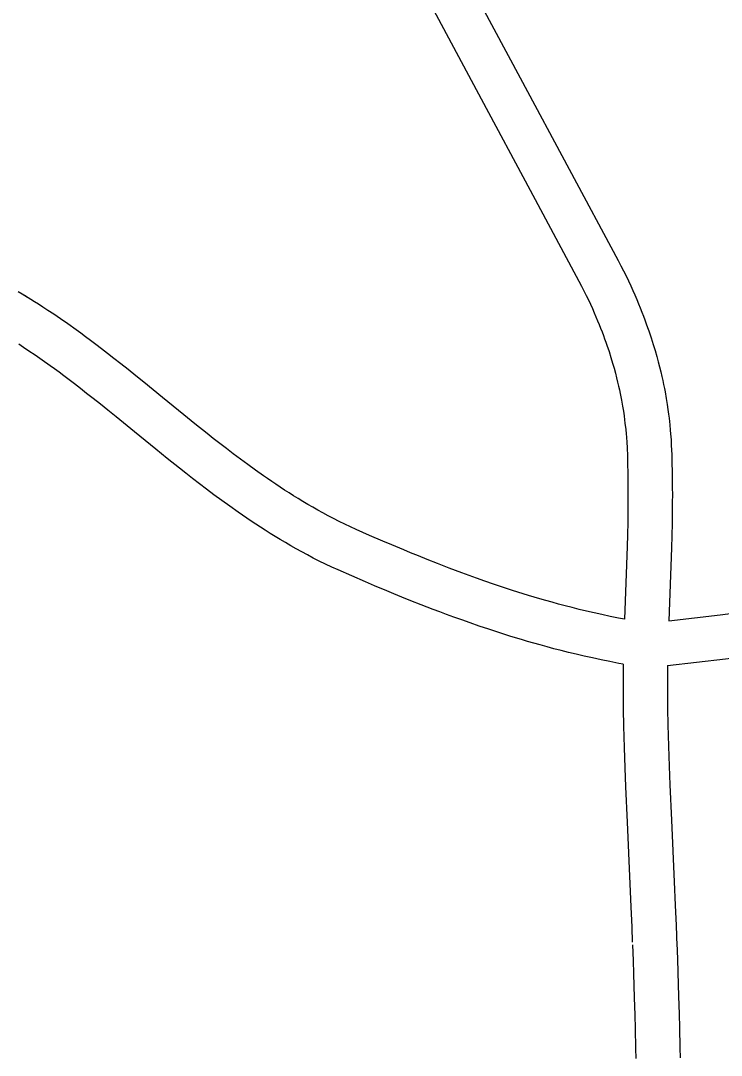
# Model space of a CAD drawing. Extents: x 3263578 to 3301413, y 764927 to 798602.
# Drawn here: x 3295286 to 3295760, y 790234 to 790934 of the extents above; entities that cross this region are included whole.
import ezdxf

# ---------------------------------------------------------------- set-up
doc = ezdxf.new("R2010")
doc.units = 0
doc.layers.add('V-ROAD-CNTR', color=7, linetype='Continuous')

msp = doc.modelspace()

# ---------------------------------------------------------------- linework, layer by layer
at = {"layer": 'V-ROAD-CNTR'}
for points in [[(3295587.88, 790962.07), (3295623.6, 790895.39), (3295656.68, 790833.64), (3295689.79, 790771.86), (3295691.66, 790768.31), (3295693.45, 790764.81), (3295695.15, 790761.39), (3295696.76, 790758.06), (3295698.29, 790754.8), (3295699.74, 790751.63), (3295701.11, 790748.54), (3295702.41, 790745.53), (3295703.64, 790742.6), (3295704.8, 790739.75), (3295705.91, 790736.98), (3295706.95, 790734.28), (3295707.94, 790731.65), (3295708.88, 790729.09), (3295709.76, 790726.61), (3295710.61, 790724.17), (3295712.17, 790719.5), (3295713.57, 790715.08), (3295714.82, 790710.9), (3295715.94, 790706.97), (3295716.95, 790703.28), (3295717.84, 790699.8), (3295718.64, 790696.53), (3295719.36, 790693.45), (3295720, 790690.56), (3295720.57, 790687.85), (3295721.08, 790685.29), (3295721.55, 790682.87), (3295722.35, 790678.4), (3295722.99, 790674.45), (3295723.5, 790670.99), (3295723.91, 790667.95), (3295724.25, 790665.26), (3295724.76, 790660.64), (3295725.09, 790657.14), (3295725.31, 790654.48), (3295725.58, 790650.55), (3295725.79, 790646.62), (3295726.03, 790640.56), (3295726.22, 790634.72), (3295726.34, 790629.06), (3295726.43, 790623.59), (3295726.47, 790618.3), (3295726.48, 790613.18), (3295726.47, 790608.23), (3295726.43, 790603.42), (3295726.29, 790594.17), (3295726.1, 790585.49), (3295725.87, 790577.35), (3295724.13, 790528.05)], [(3295561.44, 790947.9), (3295597.16, 790881.22), (3295630.24, 790819.47), (3295663.3, 790757.77), (3295665.04, 790754.47), (3295666.67, 790751.29), (3295668.22, 790748.18), (3295669.68, 790745.15), (3295671.07, 790742.2), (3295672.38, 790739.32), (3295673.63, 790736.51), (3295674.81, 790733.78), (3295675.92, 790731.13), (3295676.98, 790728.54), (3295677.98, 790726.02), (3295678.92, 790723.58), (3295679.82, 790721.2), (3295680.66, 790718.9), (3295681.46, 790716.65), (3295682.21, 790714.5), (3295683.64, 790710.22), (3295684.9, 790706.23), (3295686.03, 790702.47), (3295687.04, 790698.94), (3295687.94, 790695.62), (3295688.74, 790692.49), (3295689.46, 790689.56), (3295690.1, 790686.81), (3295690.68, 790684.22), (3295691.19, 790681.79), (3295691.65, 790679.51), (3295692.05, 790677.41), (3295692.77, 790673.36), (3295693.34, 790669.85), (3295693.8, 790666.77), (3295694.17, 790664.08), (3295694.45, 790661.75), (3295694.92, 790657.59), (3295695.21, 790654.5), (3295695.39, 790652.21), (3295695.64, 790648.72), (3295695.82, 790645.22), (3295696.05, 790639.49), (3295696.23, 790633.91), (3295696.35, 790628.49), (3295696.43, 790623.24), (3295696.47, 790618.15), (3295696.48, 790613.2), (3295696.47, 790608.41), (3295696.43, 790603.77), (3295696.29, 790594.72), (3295696.11, 790586.24), (3295695.89, 790578.3), (3295694.15, 790529.07)], [(3295724.13, 790528.05), (3295758.79, 790531.97), (3295796.31, 790536.96), (3296650.89, 790745.21), (3296837.18, 790781.07)], [(3295290.14, 790746.91), (3295286.67, 790749.01), (3295283.97, 790750.6)], [(3295694.15, 790529.07), (3295690.02, 790529.87), (3295684.35, 790531.02), (3295678.86, 790532.2), (3295673.56, 790533.38), (3295668.43, 790534.58), (3295663.46, 790535.78), (3295658.67, 790536.98), (3295654.02, 790538.19), (3295649.53, 790539.39), (3295645.19, 790540.58), (3295640.98, 790541.76), (3295636.91, 790542.94), (3295632.98, 790544.1), (3295629.17, 790545.25), (3295625.5, 790546.37), (3295618.34, 790548.63), (3295611.67, 790550.81), (3295605.42, 790552.91), (3295599.57, 790554.92), (3295594.09, 790556.85), (3295588.96, 790558.7), (3295584.16, 790560.46), (3295579.66, 790562.13), (3295575.46, 790563.72), (3295567.56, 790566.77), (3295560.67, 790569.49), (3295554.64, 790571.91), (3295549.38, 790574.07), (3295544.78, 790575.96), (3295536.72, 790579.35), (3295530.7, 790581.92), (3295521.66, 790585.85), (3295512.67, 790589.83), (3295508.67, 790591.64), (3295504.79, 790593.48), (3295501, 790595.33), (3295497.28, 790597.21), (3295493.65, 790599.11), (3295490.1, 790601.02), (3295486.61, 790602.94), (3295483.2, 790604.87), (3295479.86, 790606.81), (3295476.59, 790608.75), (3295473.39, 790610.7), (3295470.24, 790612.65), (3295467.16, 790614.59), (3295464.14, 790616.54), (3295461.18, 790618.48), (3295458.27, 790620.41), (3295455.42, 790622.34), (3295452.62, 790624.26), (3295449.89, 790626.15), (3295444.48, 790629.97), (3295439.28, 790633.73), (3295434.27, 790637.43), (3295429.44, 790641.06), (3295424.76, 790644.62), (3295420.25, 790648.11), (3295415.89, 790651.51), (3295411.68, 790654.84), (3295403.51, 790661.36), (3295395.88, 790667.52), (3295381.54, 790679.19), (3295368.96, 790689.41), (3295363.43, 790693.87), (3295358.22, 790698.05), (3295353.33, 790701.94), (3295348.71, 790705.57), (3295344.37, 790708.95), (3295340.28, 790712.1), (3295336.43, 790715.03), (3295332.81, 790717.76), (3295329.39, 790720.3), (3295326.18, 790722.67), (3295323.14, 790724.88), (3295317.44, 790728.94), (3295312.41, 790732.45), (3295307.96, 790735.48), (3295304.05, 790738.08), (3295300.61, 790740.34), (3295297.57, 790742.29), (3295294.89, 790743.98), (3295288.17, 790748.13)], [(3295723.23, 790497.75), (3295762.45, 790502.19), (3295801.86, 790507.43), (3296657.28, 790715.89), (3296842.85, 790751.61)], [(3295693.28, 790498.73), (3295690.38, 790499.25), (3295684.2, 790500.44), (3295678.22, 790501.65), (3295672.45, 790502.89), (3295666.88, 790504.13), (3295661.49, 790505.39), (3295656.28, 790506.65), (3295651.25, 790507.91), (3295646.39, 790509.17), (3295641.69, 790510.43), (3295637.15, 790511.67), (3295632.76, 790512.91), (3295628.51, 790514.14), (3295624.41, 790515.35), (3295620.43, 790516.54), (3295616.57, 790517.73), (3295609.18, 790520.07), (3295602.24, 790522.33), (3295595.76, 790524.5), (3295589.7, 790526.59), (3295584.03, 790528.59), (3295578.72, 790530.5), (3295573.76, 790532.32), (3295569.12, 790534.05), (3295564.76, 790535.7), (3295556.65, 790538.82), (3295549.56, 790541.62), (3295543.37, 790544.11), (3295537.97, 790546.32), (3295533.24, 790548.27), (3295525.01, 790551.73), (3295518.84, 790554.37), (3295509.62, 790558.37), (3295500.4, 790562.45), (3295496.06, 790564.42), (3295491.79, 790566.44), (3295487.63, 790568.47), (3295483.57, 790570.53), (3295479.61, 790572.59), (3295475.75, 790574.67), (3295471.97, 790576.76), (3295468.28, 790578.85), (3295464.67, 790580.94), (3295461.15, 790583.04), (3295457.7, 790585.13), (3295454.33, 790587.22), (3295451.04, 790589.3), (3295447.82, 790591.37), (3295444.66, 790593.43), (3295441.57, 790595.49), (3295438.55, 790597.53), (3295435.59, 790599.56), (3295432.67, 790601.58), (3295427.03, 790605.57), (3295421.59, 790609.51), (3295416.36, 790613.36), (3295411.34, 790617.14), (3295406.5, 790620.82), (3295401.85, 790624.42), (3295397.36, 790627.92), (3295393.03, 790631.33), (3295384.73, 790637.96), (3295376.99, 790644.21), (3295362.61, 790655.91), (3295350.08, 790666.1), (3295344.63, 790670.5), (3295339.51, 790674.6), (3295334.72, 790678.41), (3295330.22, 790681.95), (3295326, 790685.24), (3295322.04, 790688.29), (3295318.32, 790691.12), (3295314.83, 790693.75), (3295311.56, 790696.18), (3295308.48, 790698.44), (3295305.61, 790700.53), (3295300.16, 790704.42), (3295295.38, 790707.74), (3295291.2, 790710.6), (3295287.52, 790713.05), (3295284.29, 790715.16)], [(3295693.28, 790498.73), (3295693.19, 790492.73), (3295693.11, 790483.78), (3295693.11, 790477.04), (3295693.14, 790471.96), (3295693.25, 790464.39), (3295693.33, 790460.57), (3295693.44, 790456.76), (3295693.91, 790442.2), (3295694.4, 790428.57), (3295694.89, 790415.78), (3295695.89, 790391.86), (3295697.74, 790350.05), (3295698.42, 790334.39), (3295699, 790320.7), (3295699.41, 790310.67)], [(3295723.23, 790497.75), (3295723.11, 790483.64), (3295723.11, 790477.13), (3295723.14, 790472.27), (3295723.24, 790464.93), (3295723.32, 790461.31), (3295723.42, 790457.66), (3295723.89, 790443.23), (3295724.38, 790429.69), (3295724.87, 790416.99), (3295725.87, 790393.15), (3295727.71, 790351.37), (3295728.4, 790335.68), (3295728.98, 790321.94), (3295729.54, 790307.97)], [(3295699.49, 790308.75), (3295699.89, 790298.26), (3295700.22, 790289.12), (3295700.75, 790273.09), (3295701.09, 790261.09), (3295701.32, 790252.1), (3295701.6, 790238.59), (3295701.71, 790231.86)], [(3295729.46, 790309.9), (3295729.87, 790299.38), (3295730.2, 790290.15), (3295730.73, 790274.01), (3295731.08, 790261.89), (3295731.31, 790252.79), (3295731.59, 790239.16), (3295731.71, 790232.32)]]:
    msp.add_lwpolyline(points, dxfattribs=at)

doc.saveas('drawing.dxf')
